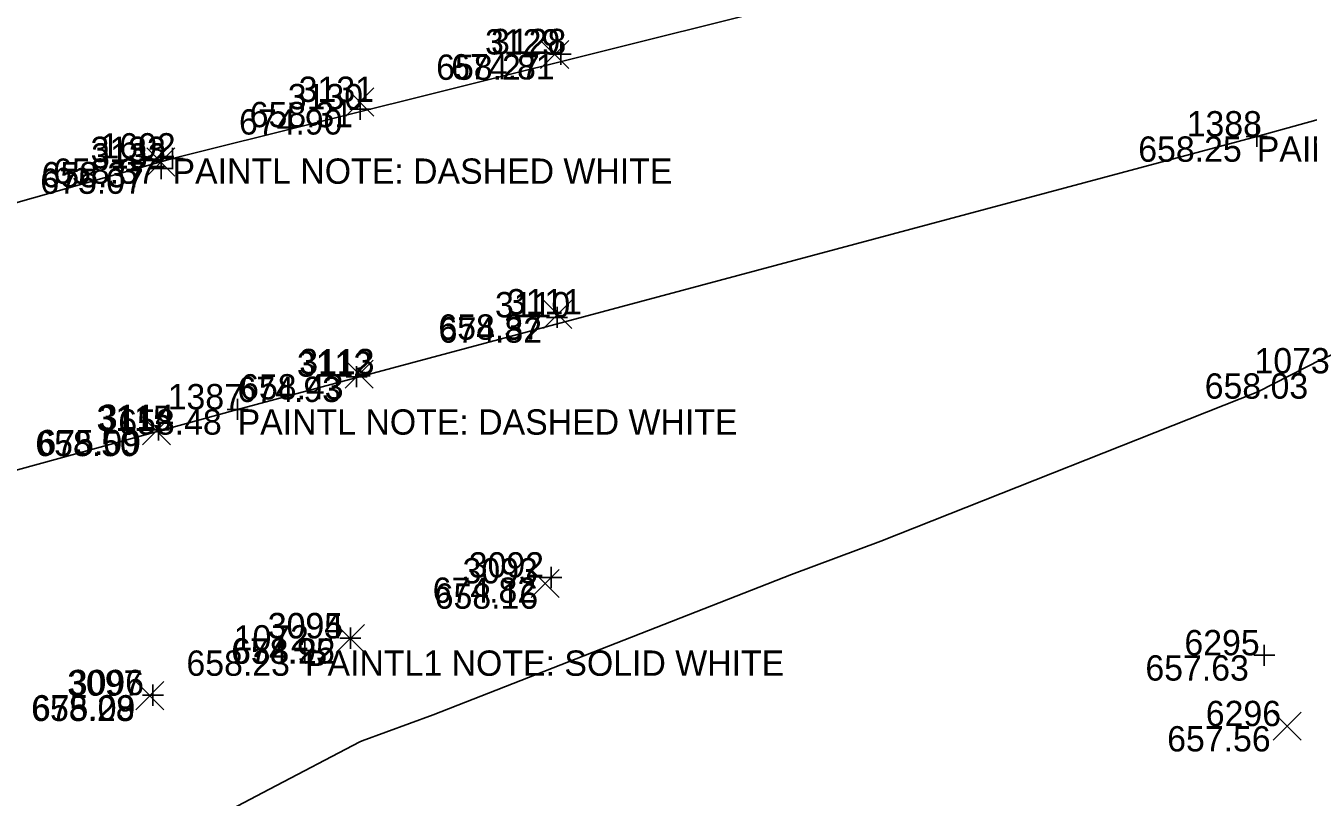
# Model space of a CAD drawing. Extents: x 2129350 to 2137777, y 657588 to 659885.
# Drawn here: x 2132501.7 to 2132562.6, y 658479.3 to 658515.9 of the extents above; entities that cross this region are included whole.
import ezdxf

# ---------------------------------------------------------------- set-up
doc = ezdxf.new("R2010")
doc.units = 0
for name, color, linetype in [('BR_X_SV_Bottom_of_Beam_Text', 7, 'Continuous'), ('DT_X_Contour_Minor', 7, 'Continuous'), ('PV_X_COP', 7, 'Continuous'), ('SV_X_Random_Point', 7, 'Continuous'), ('SV_X_Shot_Marker', 7, 'Continuous'), ('SV_X_Text_Comment', 7, 'Continuous'), ('SV_X_Text_Elevation', 7, 'Continuous'), ('SV_X_Text_Name', 7, 'Continuous')]:
    doc.layers.add(name, color=color, linetype=linetype)

msp = doc.modelspace()

# ---------------------------------------------------------------- linework, layer by layer
at = {"layer": 'BR_X_SV_Bottom_of_Beam_Text'}
for p, q in [((2132527.115, 658515.002), (2132527.115, 658514.002)), ((2132526.615, 658514.502), (2132527.615, 658514.502)), ((2132527.115, 658514.502), (2132527.115, 658514.502)), ((2132517.607, 658512.389), (2132517.607, 658511.389)), ((2132517.107, 658511.889), (2132518.107, 658511.889)), ((2132517.607, 658511.889), (2132517.607, 658511.889)), ((2132508.162, 658509.579), (2132508.162, 658508.579)), ((2132507.662, 658509.079), (2132508.662, 658509.079)), ((2132508.162, 658509.079), (2132508.162, 658509.079)), ((2132526.943, 658502.523), (2132526.943, 658501.523)), ((2132526.443, 658502.023), (2132527.443, 658502.023)), ((2132526.943, 658502.023), (2132526.943, 658502.023)), ((2132517.433, 658499.71), (2132517.433, 658498.71)), ((2132516.933, 658499.21), (2132517.933, 658499.21)), ((2132517.433, 658499.21), (2132517.433, 658499.21)), ((2132508.036, 658497.189), (2132508.036, 658496.189)), ((2132507.536, 658496.689), (2132508.536, 658496.689)), ((2132508.036, 658496.689), (2132508.036, 658496.689)), ((2132526.162, 658489.687), (2132527.162, 658489.687)), ((2132526.662, 658490.187), (2132526.662, 658489.187)), ((2132526.662, 658489.687), (2132526.662, 658489.687)), ((2132517.136, 658487.31), (2132517.136, 658486.31)), ((2132516.636, 658486.81), (2132517.636, 658486.81)), ((2132517.136, 658486.81), (2132517.136, 658486.81)), ((2132507.772, 658484.611), (2132507.772, 658483.611)), ((2132507.272, 658484.111), (2132508.272, 658484.111)), ((2132507.772, 658484.111), (2132507.772, 658484.111))]:
    msp.add_line(p, q, dxfattribs=at)
at = {"layer": 'DT_X_Contour_Minor'}
msp.add_lwpolyline([(2132599.166, 658516.174), (2132586.094, 658510.617), (2132565.208, 658500.909), (2132563.218, 658500.04), (2132563.216, 658500.038), (2132560.178, 658498.488), (2132542.304, 658491.409), (2132538.058, 658489.83), (2132521.062, 658483.178), (2132517.693, 658481.94), (2132517.581, 658481.896), (2132513.301, 658479.658), (2132503.227, 658474.361), (2132488.462, 658465.138)], dxfattribs=at)
at = {"layer": 'PV_X_COP'}
for points in [[(2132174.314, 658404.93), (2132222.669, 658417.736), (2132270.685, 658431.479), (2132318.948, 658444.555), (2132367.414, 658457.86), (2132415.246, 658471.396), (2132463.102, 658484.304), (2132511.785, 658497.661), (2132560.133, 658510.6), (2132608.07, 658523.881), (2132655.96, 658537.096), (2132704.86, 658550.935), (2132752.706, 658564.134), (2132800.763, 658577.314), (2132849.388, 658590.615), (2132897.292, 658603.907), (2132945.588, 658617.439), (2132994.017, 658630.575), (2133042.008, 658643.544), (2133090.187, 658656.902), (2133138.562, 658670.06), (2133186.629, 658683.381), (2133234.839, 658696.93)], [(2132846.101, 658602.282), (2132797.631, 658589.057), (2132749.54, 658575.649), (2132701.683, 658562.138), (2132653.22, 658549.217), (2132604.879, 658535.725), (2132557.066, 658521.626), (2132508.698, 658509.555), (2132460.239, 658495.857), (2132412.214, 658482.625), (2132364.293, 658469.89), (2132315.77, 658456.31), (2132267.799, 658442.646), (2132219.177, 658429.818), (2132171.044, 658416.385)]]:
    msp.add_lwpolyline(points, dxfattribs=at)
at = {"layer": 'SV_X_Random_Point'}
for p, q in [((2132526.161, 658513.816), (2132527.495, 658515.151)), ((2132526.161, 658515.151), (2132527.495, 658513.816)), ((2132516.918, 658511.569), (2132518.252, 658512.904)), ((2132516.918, 658512.904), (2132518.252, 658511.569)), ((2132507.478, 658508.721), (2132508.812, 658510.056)), ((2132507.478, 658510.056), (2132508.812, 658508.721)), ((2132526.302, 658501.495), (2132527.636, 658502.83)), ((2132526.302, 658502.83), (2132527.636, 658501.495)), ((2132516.887, 658498.66), (2132518.221, 658499.995)), ((2132516.887, 658499.995), (2132518.221, 658498.66)), ((2132507.268, 658495.973), (2132508.602, 658497.308)), ((2132507.268, 658497.308), (2132508.602, 658495.973)), ((2132525.711, 658488.74), (2132527.045, 658490.074)), ((2132525.711, 658490.074), (2132527.045, 658488.74)), ((2132516.467, 658486.13), (2132517.801, 658487.465)), ((2132516.467, 658487.465), (2132517.801, 658486.13)), ((2132506.956, 658483.416), (2132508.29, 658484.75)), ((2132506.956, 658484.75), (2132508.29, 658483.416)), ((2132560.913, 658481.973), (2132562.247, 658483.308)), ((2132560.913, 658483.308), (2132562.247, 658481.973))]:
    msp.add_line(p, q, dxfattribs=at)
at = {"layer": 'SV_X_Shot_Marker'}
for p, q in [((2132560.133, 658511.1), (2132560.133, 658510.1)), ((2132559.633, 658510.6), (2132560.633, 658510.6)), ((2132560.133, 658510.6), (2132560.133, 658510.6)), ((2132508.698, 658510.055), (2132508.698, 658509.055)), ((2132508.198, 658509.555), (2132509.198, 658509.555)), ((2132508.698, 658509.555), (2132508.698, 658509.555)), ((2132511.785, 658498.161), (2132511.785, 658497.161)), ((2132511.285, 658497.661), (2132512.285, 658497.661)), ((2132511.785, 658497.661), (2132511.785, 658497.661)), ((2132514.981, 658486.728), (2132514.981, 658485.728)), ((2132514.481, 658486.228), (2132515.481, 658486.228)), ((2132514.981, 658486.228), (2132514.981, 658486.228)), ((2132559.99, 658486), (2132560.99, 658486)), ((2132560.49, 658486.5), (2132560.49, 658485.5)), ((2132560.49, 658486), (2132560.49, 658486))]:
    msp.add_line(p, q, dxfattribs=at)

# ---------------------------------------------------------------- texts
at = {"layer": 'BR_X_SV_Bottom_of_Beam_Text'}
for s, p in [('3128', (2132523.809, 658514.502)), ('674.81', (2132521.918, 658513.302)), ('3130', (2132514.168, 658511.889)), ('674.90', (2132511.853, 658510.689)), ('3132', (2132504.837, 658509.079)), ('675.07', (2132502.427, 658507.879)), ('3110', (2132523.996, 658502.023)), ('674.82', (2132521.321, 658500.823)), ('3112', (2132514.6, 658499.21)), ('674.93', (2132511.783, 658498.01)), ('3114', (2132505.203, 658496.689)), ('675.09', (2132502.291, 658495.489)), ('3092', (2132522.75, 658489.687)), ('674.82', (2132521.04, 658488.487)), ('3094', (2132513.224, 658486.81)), ('674.95', (2132511.486, 658485.61)), ('3096', (2132503.775, 658484.111)), ('675.09', (2132502.027, 658482.911))]:
    msp.add_text(s, height=1.2, dxfattribs=at).set_placement(p)
at = {"layer": 'SV_X_Text_Comment'}
for s, p in [('PAINTL NOTE: DASHED WHITE', (2132560.133, 658509.4)), ('PAINTL NOTE: DASHED WHITE', (2132508.698, 658508.355)), ('PAINTL NOTE: DASHED WHITE', (2132511.785, 658496.461)), ('PAINTL1 NOTE: SOLID WHITE', (2132514.981, 658485.028))]:
    msp.add_text(s, height=1.2, dxfattribs=at).set_placement(p)
at = {"layer": 'SV_X_Text_Elevation'}
for s, p in [('658.27', (2132521.206, 658513.284)), ('658.31', (2132512.359, 658511.037)), ('658.25', (2132554.511, 658509.4)), ('658.37', (2132502.486, 658508.189)), ('658.37', (2132503.039, 658508.355)), ('658.37', (2132521.31, 658500.963)), ('658.03', (2132557.663, 658498.167)), ('658.43', (2132511.904, 658498.128)), ('658.48', (2132506.126, 658496.461)), ('658.50', (2132502.19, 658495.441)), ('658.16', (2132521.135, 658488.207)), ('658.22', (2132511.522, 658485.598)), ('658.23', (2132509.359, 658485.028)), ('657.63', (2132554.849, 658484.8)), ('658.28', (2132501.992, 658482.883)), ('657.56', (2132555.883, 658481.441))]:
    msp.add_text(s, height=1.2, dxfattribs=at).set_placement(p)
at = {"layer": 'SV_X_Text_Name'}
for s, p in [('3129', (2132523.522, 658514.484)), ('3131', (2132514.684, 658512.237)), ('1388', (2132556.808, 658510.6)), ('3133', (2132504.81, 658509.389)), ('1602', (2132505.278, 658509.555)), ('3111', (2132524.56, 658502.163)), ('1073', (2132560.026, 658499.367)), ('3113', (2132514.711, 658499.328)), ('1387', (2132508.469, 658497.661)), ('3115', (2132505.092, 658496.641)), ('3093', (2132522.457, 658489.407)), ('3095', (2132513.213, 658486.798)), ('1072', (2132511.599, 658486.228)), ('6295', (2132556.701, 658486)), ('3097', (2132503.702, 658484.083)), ('6296', (2132557.716, 658482.641))]:
    msp.add_text(s, height=1.2, dxfattribs=at).set_placement(p)

doc.saveas('drawing.dxf')
